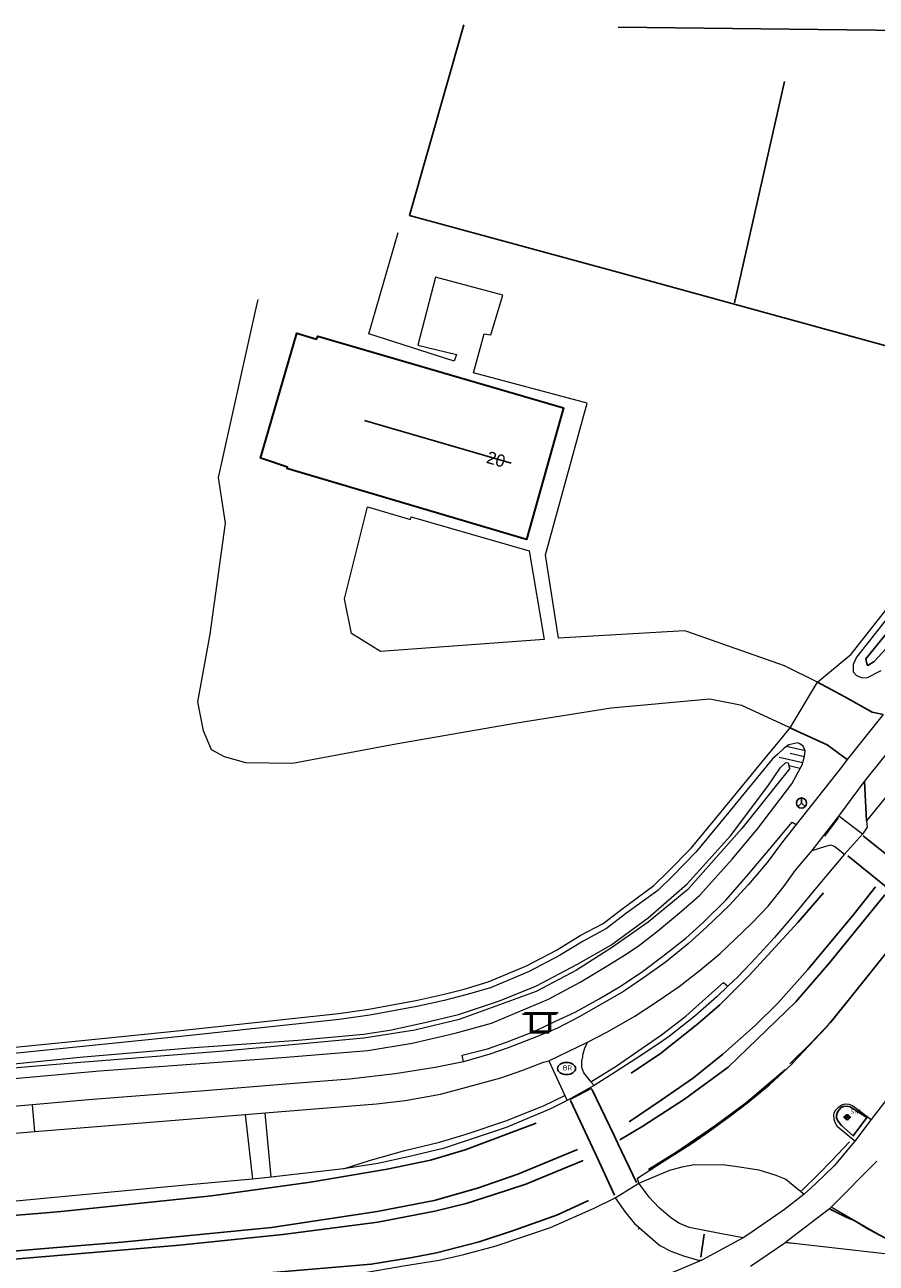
# Model space of a CAD drawing. Header units: metres. Extents: x 169249 to 194689, y 406250 to 412203.
# Tile 283 of 442: x 187191 to 187260, y 410634 to 410734. Entities that reach past the tile are written whole.
import ezdxf
from ezdxf.enums import TextEntityAlignment as Align

# ---------------------------------------------------------------- set-up
doc = ezdxf.new("R2010")
doc.units = ezdxf.units.M
doc.layers.get('0').update_dxf_attribs({"linetype": 'CONTINUOUS'})
for name, color, linetype in [('BGT_NLCS_N264$0$B-WE-IE-TERREINAFSCHEIDING_KUNSTMATIG_HEKWERK_RASTER-G', 252, 'CONTINUOUS'), ('BGT_NLCS_N264$0$B-WE-KG-KADASTRAAL_NOK-G', 252, 'CONTINUOUS'), ('BGT_NLCS_N264$0$B-WE-KL-WATER_BRANDLEIDING_PUT-S', 252, 'CONTINUOUS'), ('BGT_NLCS_N264$0$B-WE-OG-TOPOGRAFIE_WATER_SLOOT-GV', 252, 'CONTINUOUS'), ('BGT_NLCS_N264$0$B-WE-OG-TOPOGRAFIE_WEG_INRIT-GV', 252, 'CONTINUOUS'), ('BGT_NLCS_N264$0$B-WE-OG-TOPOGRAFIE_WEG_RIJWEG-G', 252, 'CONTINUOUS'), ('BGT_NLCS_N264$0$B-WE-OG-TOPOGRAFIE_WEG_VERKEERSEILAND-GV', 252, 'CONTINUOUS'), ('BGT_NLCS_N264$0$B-WE-VW-MARKERING-G', 252, 'CONTINUOUS'), ('BGT_NLCS_N264$0$Label_Nummeraanduidingreeks', 252, 'CONTINUOUS'), ('BGT_NLCS_N264$0$Taludsymbool_Oever', 252, 'CONTINUOUS')]:
    doc.layers.add(name, color=color, linetype=linetype)
for name, color, linetype, lineweight in [('BGT_NLCS_N264$0$B-WE-OG-TOPOGRAFIE_BEBOUWING-G', 252, 'CONTINUOUS', 35), ('BGT_NLCS_N264$0$B-WE-OG-TOPOGRAFIE_TERREIN_AGRARISCH-GV', 252, 'CONTINUOUS', 18), ('BGT_NLCS_N264$0$B-WE-OG-TOPOGRAFIE_TERREIN_GROEN-GV', 252, 'CONTINUOUS', 18), ('BGT_NLCS_N264$0$B-WE-OG-TOPOGRAFIE_TERREIN_ONBEGROEID-GV', 252, 'CONTINUOUS', 18), ('BGT_NLCS_N264$0$B-WE-OG-TOPOGRAFIE_WATER-GV', 252, 'CONTINUOUS', 18), ('BGT_NLCS_N264$0$B-WE-OG-TOPOGRAFIE_WEG_BERM-GV', 252, 'CONTINUOUS', 18), ('BGT_NLCS_N264$0$B-WE-OG-TOPOGRAFIE_WEG_RIJWEG-GV', 252, 'CONTINUOUS', 18), ('BGT_NLCS_N264$0$B-WE-OG-TOPOGRAFIE_WEG_RIJWIELPAD-G', 252, 'CONTINUOUS', 18), ('BGT_NLCS_N264$0$B-WE-OG-TOPOGRAFIE_WEG_RIJWIELPAD-GV', 252, 'CONTINUOUS', 18), ('BGT_NLCS_N264$0$B-WE-OG-TOPOGRAFIE_WEG_VERHARD-G', 252, 'CONTINUOUS', 18), ('BGT_NLCS_N264$0$B-WE-VW-BEWEGWIJZERING_DRAAGCONSTRUCTIE-S', 252, 'CONTINUOUS', 25), ('BGT_NLCS_N264$0$B-WE-VW-VERKEERSTEKEN_BORD-S', 252, 'CONTINUOUS', 25), ('X-XX-AL-REFERENTIE-G', 7, 'CONTINUOUS', 18)]:
    doc.layers.add(name, color=color, linetype=linetype, lineweight=lineweight)
doc.styles.add('BGT_NLCS_N264$0$NLCS-ISO', font='NLCS-ISO.ttf')
doc.styles.add('BGT_NLCS_N264$0$STANDARD', font='txt')

# ---------------------------------------------------------------- blocks, each defined once
blk = doc.blocks.new('BGT_NLCS_N264$0$SVW-VERKEERSTEKEN_BORD_ANWB-SO')
blk.add_line((-1.375, 0), (1.375, 0))
at = {"flags": 128}
blk.add_lwpolyline([(-0.75, 0), (-0.75, -1.5), (0.75, -1.5), (0.75, 0)], close=True, dxfattribs=at)
blk = doc.blocks.new('BGT_NLCS_N264$0$SIE-WEG_WEGWIJZER-SO')
for q in [(-0.29, -0.29), (0, 0.41), (0.29, -0.29)]:
    blk.add_line((0, 0), q)
blk.add_circle((0, 0), 0.413)
blk = doc.blocks.new('BGT_NLCS_N264$0$SIE-WEG_STRAATNAAMBORD_PAAL-SO')
blk.add_line((-0.3, 0), (0.3, 0))
for radius in [0.2, 0.0745]:
    blk.add_circle((0, 0), radius)
at = {"style": 'BGT_NLCS_N264$0$NLCS-ISO'}
blk.add_attdef('STRAATNAAMBORD', (0.28, 0.29), '', height=0.35, dxfattribs=at)
blk = doc.blocks.new('BGT_NLCS_N264$0$SIE-WEG_STRAATPOT_BRANDKRAAN-SO')
blk.add_ellipse((0, 0), major_axis=(-0.729, 0), ratio=0.685994)
at = {"style": 'BGT_NLCS_N264$0$NLCS-ISO'}
blk.add_text('BR', height=0.4, dxfattribs=at).set_placement((-0.3, -0.15))
blk = doc.blocks.new('BGT_NLCS_N264$0$BGT_NLCS_N264_ACAD_1_FMEBLOCK13')
at = {"layer": 'BGT_NLCS_N264$0$Taludsymbool_Oever', "color": 7, "lineweight": 18}
for p, q in [((0.86, -0.44, 11.13), (-1.05, 0.01, 11.13)), ((1.05, 0.54, 11.13), (-0.46, 0.9, 11.13)), ((1.01, 0.04, 11.13), (-0.16, 0.32, 11.13)), ((0.65, -0.9, 11.13), (-0.27, -0.68, 11.13))]:
    blk.add_line(p, q, dxfattribs=at)
blk = doc.blocks.new('BGT_NLCS_N264')
at = {"layer": 'BGT_NLCS_N264$0$B-WE-IE-TERREINAFSCHEIDING_KUNSTMATIG_HEKWERK_RASTER-G'}
blk.add_line((187248.75, 410711.86, 11.15), (187252.8, 410729.84, 11.01), dxfattribs=at)
for points in [[(187271.01, 410705.63, 10.93), (187239.26, 410714.35, 11.26), (187222.35, 410718.95, 11.4), (187226.76, 410734.45, 11.49)], [(187239.3, 410734.25, 11.27), (187264.83, 410733.95, 10.93), (187270.58, 410733.83, 10.9), (187296.82, 410733.29, 10.78)]]:
    blk.add_polyline3d(points, dxfattribs=at)
at = {"layer": 'BGT_NLCS_N264$0$B-WE-KG-KADASTRAAL_NOK-G'}
blk.add_line((187218.7, 410702.3, 19.01), (187230.6, 410698.84, 19.06), dxfattribs=at)
at = {"layer": 'BGT_NLCS_N264$0$B-WE-OG-TOPOGRAFIE_BEBOUWING-G'}
blk.add_polyline3d([(187212.43, 410698.5, 14.33), (187212.43, 410698.52, 14.33), (187210.44, 410699.19, 13.33), (187210.24, 410699.26, 13.23), (187213.19, 410709.41, 13.25), (187214.78, 410708.92, 14.01), (187214.89, 410709.15, 14.01), (187234.85, 410703.34, 13.9), (187231.85, 410692.64, 14.33), (187212.39, 410698.41, 14.34), (187212.43, 410698.5, 14.33)], dxfattribs=at)
at = {"layer": 'BGT_NLCS_N264$0$B-WE-OG-TOPOGRAFIE_TERREIN_AGRARISCH-GV'}
for points in [[(187197.89, 410652.18, 11.12), (187203.73, 410652.77, 11.16), (187216.57, 410654.15, 11.27), (187219.04, 410654.51, 11.31), (187222.85, 410655.21, 11.31), (187225.06, 410655.7, 11.31), (187226.79, 410656.13, 11.32), (187228.74, 410656.72, 11.32), (187231.86, 410658.01, 11.15), (187234.29, 410659.3, 11.16), (187236.21, 410660.47, 11.14), (187238.07, 410661.47, 11.13), (187239.58, 410662.63, 11.1), (187242.2, 410664.53, 11.1), (187243.37, 410665.7, 11.09), (187245.23, 410667.58, 11.07), (187247.65, 410670.53, 11.11), (187251.47, 410675.17, 11.14), (187252.17, 410676.01, 11.17)], [(187121.67, 410645.56, 10.91), (187129.41, 410646.16, 10.91), (187157.86, 410648.74, 10.95), (187182.46, 410650.62, 10.99), (187197.89, 410652.18, 11.12)]]:
    blk.add_polyline3d(points, dxfattribs=at)
at = {"layer": 'BGT_NLCS_N264$0$B-WE-OG-TOPOGRAFIE_TERREIN_GROEN-GV'}
for p, q in [((187256.47, 410638.28, 11.53), (187252.92, 410635.58, 11.54)), ((187256.6, 410638.41, 11.53), (187256.47, 410638.28, 11.53)), ((187258.41, 410637.36, 5.8), (187256.6, 410638.41, 11.53)), ((187258.52, 410637.3, 5.45), (187258.41, 410637.36, 5.8)), ((187260.2, 410636.32, 0.13), (187258.52, 410637.3, 5.45)), ((187252.92, 410635.58, 11.54), (187253.8, 410635.46, 9.65))]:
    blk.add_line(p, q, dxfattribs=at)
at = {"layer": 'BGT_NLCS_N264$0$B-WE-OG-TOPOGRAFIE_TERREIN_ONBEGROEID-GV', "linetype": 'Continuous'}
for p, q in [((187253.27, 410677.34, 11.22), (187255.49, 410681.05, 11.15)), ((187252.17, 410676.01, 11.17), (187253.27, 410677.34, 11.22))]:
    blk.add_line(p, q, dxfattribs=at)
blk.add_polyline3d([(187255.49, 410681.05, 11.15), (187258.21, 410683.34, 11.09), (187271.41, 410700.07, 10.91), (187274.49, 410704.34, 10.94)], dxfattribs=at)
at = {"layer": 'BGT_NLCS_N264$0$B-WE-OG-TOPOGRAFIE_WATER-GV'}
for points in [[(187258.65, 410681.59, 11.09), (187259.1, 410681.4, 11.09), (187259.54, 410681.44, 11.09), (187260.66, 410682, 11.09)], [(187271.8, 410699.77, 10.91), (187258.64, 410683.08, 11.09), (187258.39, 410682.5, 11.09), (187258.37, 410681.9, 11.09), (187258.65, 410681.59, 11.09)], [(187177.85, 410647.77, 11.04), (187197.16, 410649.49, 11.08), (187212.01, 410650.56, 11.03), (187218.96, 410651.14, 11.03), (187222.56, 410651.75, 11.02), (187226.06, 410652.56, 11.03), (187229, 410653.37, 11.05), (187233.64, 410655.3, 11.04), (187236.21, 410656.7, 11.03), (187238.46, 410658.05, 11.03), (187239.81, 410658.89, 11.04), (187240.91, 410659.62, 11.04), (187242.49, 410660.84, 11.03), (187244.45, 410662.45, 11.03), (187245.93, 410663.75, 11.02), (187248.55, 410666.67, 11.01), (187250.64, 410669.18, 11.03), (187253.4, 410672.79, 11.06), (187254.23, 410674.35, 11.08), (187254.44, 410675.02, 11.13), (187254.47, 410675.49, 11.15), (187254.31, 410675.86, 11.15), (187254.06, 410676.04, 11.15), (187253.9, 410676.12, 11.15), (187253.16, 410675.98, 11.17), (187252.77, 410675.71, 11.17), (187252.25, 410675.21, 11.15), (187251.84, 410674.83, 11.14), (187248.04, 410670.21, 11.11), (187245.6, 410667.24, 11.07), (187243.72, 410665.34, 11.09), (187242.52, 410664.15, 11.1), (187239.88, 410662.23, 11.1), (187238.34, 410661.05, 11.13), (187236.45, 410660.03, 11.14), (187234.53, 410658.86, 11.16), (187232.07, 410657.56, 11.15), (187228.91, 410656.24, 11.32), (187226.92, 410655.65, 11.32), (187225.17, 410655.21, 11.31), (187222.95, 410654.72, 11.31), (187219.12, 410654.01, 11.31), (187216.64, 410653.65, 11.27), (187203.78, 410652.27, 11.16), (187182.5, 410650.12, 10.99)], [(187188.3, 410649.86, 10.2), (187195.87, 410650.62, 10.19), (187204.49, 410651.36, 10.17), (187213.31, 410651.97, 10.22), (187218.6, 410652.47, 10.23), (187220.75, 410652.78, 10.25), (187223.59, 410653.42, 10.24), (187226.33, 410654.06, 10.24), (187229.66, 410655.17, 10.24), (187232.67, 410656.39, 10.24), (187235.94, 410658.13, 10.23), (187238.7, 410659.71, 10.2), (187241.72, 410661.92, 10.2), (187244.89, 410664.69, 10.22), (187248.41, 410668.58, 10.25), (187251.46, 410672.62, 10.28), (187252.48, 410674.12, 10.3), (187252.91, 410674.54, 10.3), (187253.1, 410674.51, 10.3), (187253.2, 410674.03, 10.3), (187249.34, 410669.17, 10.28), (187244.95, 410664.22, 10.25), (187241.74, 410661.57, 10.22), (187238.76, 410659.47, 10.21), (187235.92, 410657.67, 10.19), (187232.62, 410655.94, 10.23), (187229.66, 410654.86, 10.25), (187226.37, 410653.67, 10.28), (187222.77, 410652.8, 10.28), (187218.64, 410652.15, 10.3), (187207.27, 410651.08, 10.27), (187194.93, 410650.11, 10.3), (187178.96, 410648.75, 10.2)]]:
    blk.add_polyline3d(points, dxfattribs=at)
at = {"layer": 'BGT_NLCS_N264$0$B-WE-OG-TOPOGRAFIE_WATER_SLOOT-GV'}
blk.add_polyline3d([(187282.1, 410710.6, 10.21), (187292.84, 410724.54, 10.21), (187299.83, 410733.25, 10.21), (187299.96, 410733.44, 10.21), (187299.88, 410733.82, 10.21), (187299.36, 410733.75, 10.21), (187289.39, 410721.27, 10.21), (187283.21, 410713.35, 10.3), (187275.85, 410703.9, 10.3), (187264.05, 410688.64, 10.3), (187259.42, 410682.95, 10.45), (187259.5, 410682.54, 10.45), (187259.56, 410682.42, 10.46), (187260.09, 410682.73, 10.46), (187261.37, 410684.12, 10.46), (187272.7, 410698.9, 10.19), (187282.1, 410710.6, 10.21)], dxfattribs=at)
at = {"layer": 'BGT_NLCS_N264$0$B-WE-OG-TOPOGRAFIE_WEG_BERM-GV'}
blk.add_line((187241.03, 410636.73, 11.63), (187240.93, 410636.64, 11.74), dxfattribs=at)
for points in [[(187226.72, 410650.21, 11.09), (187226.61, 410650.76, 11.06), (187228.68, 410651.29, 11.05), (187230.23, 410651.82, 11.05), (187232.58, 410652.74, 11.04), (187234.16, 410653.5, 11.05), (187235.8, 410654.26, 11.08), (187237.76, 410655.35, 11.08), (187239.39, 410656.3, 11.08), (187241.15, 410657.49, 11.11), (187242.92, 410658.8, 11.1), (187244.78, 410660.26, 11.05), (187246.22, 410661.57, 11.12), (187248.06, 410663.37, 11.11), (187249.87, 410665.45, 11.1), (187251.77, 410667.7, 11.1), (187253.43, 410669.7, 11.11), (187253.76, 410669.5, 11.14)], [(187237.08, 410648.6, 11.23), (187239.14, 410649.88, 11.23), (187240.9, 410651.08, 11.29), (187242.81, 410652.42, 11.26), (187244.8, 410653.93, 11.24), (187246.67, 410655.62, 11.25), (187247.86, 410656.66, 11.25), (187248.2, 410656.36, 11.31)], [(187216.97, 410641.53, 11.33), (187219.17, 410642.24, 11.25), (187221.97, 410643.01, 11.25), (187224.77, 410643.69, 11.23), (187226.95, 410644.34, 11.21), (187230.18, 410645.42, 11.25), (187233.22, 410646.65, 11.21), (187234.95, 410647.48, 11.26)]]:
    blk.add_polyline3d(points, dxfattribs=at)
at = {"layer": 'BGT_NLCS_N264$0$B-WE-OG-TOPOGRAFIE_WEG_INRIT-GV'}
blk.add_line((187259.3, 410672.99, 11.09), (187259.46, 410669.79, 11.27), dxfattribs=at)
for points in [[(187260.82, 410678.44, 11.14), (187259.93, 410678.63, 11.18), (187257.71, 410679.88, 11.15), (187255.49, 410681.05, 11.15)], [(187253.27, 410677.34, 11.22), (187253.83, 410677.09, 11.21), (187256.28, 410675.96, 11.18), (187257.9, 410674.77, 11.14)]]:
    blk.add_polyline3d(points, dxfattribs=at)
at = {"layer": 'BGT_NLCS_N264$0$B-WE-OG-TOPOGRAFIE_WEG_RIJWEG-G'}
blk.add_line((187260.2, 410636.32, 11.47), (187263.93, 410634.32, 11.44), dxfattribs=at)
for points in [[(187256.47, 410638.28, 11.53), (187257.81, 410637.6, 11.51), (187258.41, 410637.36, 11.49)], [(187258.41, 410637.36, 11.49), (187258.42, 410637.36, 11.49), (187258.52, 410637.3, 11.49)], [(187258.52, 410637.3, 11.49), (187259.58, 410636.66, 11.48), (187260.2, 410636.32, 11.47)]]:
    blk.add_polyline3d(points, dxfattribs=at)
at = {"layer": 'BGT_NLCS_N264$0$B-WE-OG-TOPOGRAFIE_WEG_RIJWEG-GV'}
for p, q in [((187265.69, 410677.48, 11.4), (187259.46, 410669.79, 11.27)), ((187259.15, 410668.71, 11.3), (187257.68, 410667.09, 11.37)), ((187256.48, 410653.36, 11.65), (187258.09, 410655.34, 11.66)), ((187237.35, 410648.29, 11.3), (187235.14, 410647.08, 11.28)), ((187211.11, 410640.86, 11.31), (187209.58, 410640.7, 11.35)), ((187216.97, 410641.53, 11.33), (187211.11, 410640.86, 11.31)), ((187239.05, 410639.17, 11.66), (187240.98, 410640.36, 11.65))]:
    blk.add_line(p, q, dxfattribs=at)
for points in [[(187259.46, 410669.79, 11.27), (187259.51, 410669.28, 11.29), (187259.15, 410668.71, 11.3)], [(187257.68, 410667.09, 11.37), (187255.67, 410664.71, 11.31), (187253.46, 410662.03, 11.28), (187252, 410660.33, 11.29), (187250.5, 410658.7, 11.3), (187249.05, 410657.16, 11.31), (187248.2, 410656.36, 11.31)], [(187248.2, 410656.36, 11.31), (187247.34, 410655.54, 11.31), (187245.53, 410653.92, 11.31), (187243.47, 410652.31, 11.32), (187242.64, 410651.73, 11.31), (187240.81, 410650.52, 11.3), (187239.05, 410649.39, 11.3), (187237.35, 410648.29, 11.3)], [(187240.98, 410640.36, 11.65), (187240.85, 410640.76, 11.67), (187242.88, 410642.08, 11.68), (187245.23, 410643.55, 11.68), (187246.43, 410644.41, 11.68), (187248.44, 410645.86, 11.68), (187249.79, 410646.89, 11.66), (187251.58, 410648.34, 11.66), (187253.44, 410650.08, 11.63), (187253.53, 410650.2, 11.64), (187253.85, 410650.55, 11.64), (187256.2, 410653.01, 11.65), (187256.48, 410653.36, 11.65)], [(187235.14, 410647.08, 11.28), (187233.75, 410646.38, 11.25), (187230.19, 410644.9, 11.22), (187227.12, 410643.86, 11.28), (187225.09, 410643.19, 11.25), (187222.23, 410642.5, 11.31), (187219.78, 410641.97, 11.32), (187216.97, 410641.53, 11.33)], [(187258.51, 410643.78, 11.55), (187257.12, 410644.94, 11.63), (187256.93, 410645.3, 11.63), (187256.83, 410645.55, 11.63), (187256.82, 410645.91, 11.63), (187256.85, 410646.07, 11.63), (187256.96, 410646.32, 11.63), (187257.08, 410646.44, 11.63), (187257.19, 410646.54, 11.63), (187257.47, 410646.73, 11.63), (187257.73, 410646.8, 11.63), (187258.02, 410646.77, 11.63), (187258.32, 410646.67, 11.63), (187259.83, 410645.55, 11.55)], [(187240.98, 410640.36, 11.65), (187243.5, 410641.43, 11.66), (187244.5, 410641.7, 11.63), (187245.47, 410641.87, 11.61), (187246.7, 410641.85, 11.62), (187247.75, 410641.87, 11.59), (187248.8, 410641.74, 11.57), (187250.71, 410641.45, 11.59), (187252.11, 410641.01, 11.6), (187252.9, 410640.69, 11.6), (187254.4, 410639.47, 11.62)], [(187209.58, 410640.7, 11.35), (187204.44, 410640.24, 11.37), (187192.38, 410639.1, 11.42), (187184.7, 410638.35, 11.45), (187179.27, 410637.91, 11.48), (187171.7, 410637, 11.45), (187162.85, 410636.13, 11.37), (187156.9, 410635.63, 11.37), (187150.98, 410635.14, 11.37), (187142.23, 410634.3, 11.36), (187142.13, 410634.8, 11.36)], [(187217.4, 410632.68, 11.66), (187218.25, 410633.04, 11.73), (187222.02, 410633.68, 11.77), (187224.76, 410634.1, 11.66), (187226.76, 410634.56, 11.67), (187229.39, 410635.27, 11.69), (187233.8, 410636.77, 11.64), (187237.34, 410638.34, 11.64), (187239.05, 410639.17, 11.66)]]:
    blk.add_polyline3d(points, dxfattribs=at)
at = {"layer": 'BGT_NLCS_N264$0$B-WE-OG-TOPOGRAFIE_WEG_RIJWIELPAD-G'}
blk.add_line((187252.92, 410635.56, 11.54), (187253.8, 410635.46, 11.53), dxfattribs=at)
blk.add_polyline3d([(187253.8, 410635.46, 11.53), (187263.79, 410634.33, 11.44), (187263.93, 410634.32, 11.44)], dxfattribs=at)
at = {"layer": 'BGT_NLCS_N264$0$B-WE-OG-TOPOGRAFIE_WEG_RIJWIELPAD-GV'}
for p, q in [((187260.82, 410678.44, 11.14), (187257.9, 410674.77, 11.14)), ((187259.3, 410672.99, 11.09), (187262.55, 410677.04, 11.21)), ((187257.22, 410670.18, 11.11), (187259.3, 410672.99, 11.09)), ((187255.04, 410667.38, 11.14), (187257.22, 410670.18, 11.11)), ((187259.15, 410668.71, 11.3), (187257.22, 410670.18, 11.11)), ((187233.65, 410650.3, 11.17), (187236.81, 410651.82, 11.18)), ((187233.65, 410650.3, 11.17), (187234.95, 410647.48, 11.26)), ((187237.35, 410648.29, 11.3), (187237.08, 410648.6, 11.23)), ((187191.91, 410644.55, 11.15), (187191.72, 410646.74, 11.1)), ((187234.95, 410647.48, 11.26), (187235.14, 410647.08, 11.28)), ((187209, 410645.94, 11.15), (187210.63, 410646.07, 11.15)), ((187209, 410645.94, 11.15), (187209.58, 410640.7, 11.35)), ((187211.11, 410640.86, 11.31), (187210.63, 410646.07, 11.15)), ((187259.83, 410645.55, 11.55), (187258.51, 410643.78, 11.55)), ((187256.6, 410638.41, 11.53), (187260.31, 410642.15, 11.57)), ((187249.45, 410635.92, 11.55), (187246.08, 410634.1, 11.56)), ((187250.03, 410633.63, 11.5), (187252.92, 410635.58, 11.54))]:
    blk.add_line(p, q, dxfattribs=at)
for points in [[(187257.9, 410674.77, 11.14), (187257.42, 410674.16, 11.14), (187253.76, 410669.5, 11.14)], [(187253.76, 410669.5, 11.14), (187252.65, 410668.09, 11.14), (187251.39, 410666.41, 11.14), (187249.86, 410664.59, 11.13), (187248.32, 410662.93, 11.14), (187246.46, 410661.15, 11.14), (187245.01, 410659.83, 11.13), (187243.23, 410658.38, 11.12), (187241.44, 410657.1, 11.12), (187239.72, 410655.93, 11.11), (187238.08, 410654.98, 11.11), (187236.13, 410653.87, 11.07), (187234.36, 410652.95, 11.07), (187232.8, 410652.31, 11.07), (187230.36, 410651.35, 11.12), (187228.87, 410650.85, 11.08), (187226.72, 410650.21, 11.09)], [(187255.04, 410667.38, 11.14), (187256.15, 410667.74, 11.21), (187256.57, 410667.84, 11.21), (187256.71, 410667.8, 11.21)], [(187256.71, 410667.8, 11.21), (187256.9, 410667.71, 11.21), (187257.68, 410667.09, 11.37)], [(187236.81, 410651.82, 11.18), (187238.43, 410652.66, 11.16), (187240.66, 410653.92, 11.17), (187242.29, 410655, 11.17), (187244.24, 410656.34, 11.16), (187245.99, 410657.7, 11.16), (187247.58, 410659.03, 11.15), (187248.77, 410660.17, 11.17), (187250.16, 410661.48, 11.17), (187251.48, 410662.86, 11.18), (187252.75, 410664.45, 11.19), (187253.7, 410665.78, 11.19), (187255.04, 410667.38, 11.14)], [(187236.35, 410650.27, 11.19), (187236.41, 410650.63, 11.21), (187236.45, 410650.91, 11.21), (187236.59, 410651.33, 11.2), (187236.81, 410651.82, 11.18)], [(187264.1, 410651.82, 11.51), (187263.59, 410651, 11.53), (187261.2, 410647.29, 11.53), (187259.83, 410645.55, 11.55)], [(187226.72, 410650.21, 11.09), (187224.42, 410649.76, 11.1), (187221.19, 410649.24, 11.1), (187217.48, 410648.8, 11.1), (187212.3, 410648.42, 11.1), (187205.71, 410647.86, 11.1), (187196.27, 410647.13, 11.11), (187191.72, 410646.74, 11.1)], [(187210.63, 410646.07, 11.15), (187219.65, 410646.82, 11.16), (187222, 410647.08, 11.17), (187224.87, 410647.6, 11.17), (187226.98, 410648.15, 11.16), (187229.75, 410648.93, 11.19), (187231.54, 410649.55, 11.17), (187233.23, 410650.2, 11.16), (187233.65, 410650.3, 11.17)], [(187237.08, 410648.6, 11.23), (187237.04, 410648.65, 11.22), (187236.51, 410649.33, 11.22), (187236.35, 410649.76, 11.21), (187236.35, 410650.27, 11.19)], [(187191.72, 410646.74, 11.1), (187183.75, 410646.05, 11.08), (187166.86, 410644.81, 11.09), (187160.99, 410644.24, 11.1), (187153.26, 410643.65, 11.08), (187143.23, 410642.79, 11.05), (187133.41, 410641.94, 11.05), (187122.81, 410641.02, 11.03), (187122, 410640.95, 11.03)], [(187191.91, 410644.55, 11.15), (187200.96, 410645.3, 11.14), (187209, 410645.94, 11.15)], [(187123.12, 410638.91, 11.06), (187130.95, 410639.55, 11.08), (187148.73, 410641.01, 11.1), (187164.08, 410642.38, 11.12), (187182.36, 410643.76, 11.16), (187191.91, 410644.55, 11.15)], [(187258.51, 410643.78, 11.55), (187256.85, 410641.78, 11.55), (187255.31, 410640.32, 11.56), (187254.4, 410639.47, 11.62)], [(187249.45, 410635.92, 11.55), (187247.55, 410636.27, 11.56), (187245.07, 410636.76, 11.61), (187244.23, 410637.11, 11.61), (187243.55, 410637.57, 11.62), (187242.6, 410638.39, 11.63), (187241.8, 410639.22, 11.67), (187240.98, 410640.36, 11.65)], [(187239.05, 410639.17, 11.66), (187239.9, 410637.98, 11.63), (187240.61, 410637.09, 11.63), (187241.03, 410636.73, 11.63)], [(187254.4, 410639.47, 11.62), (187252.81, 410638.23, 11.58), (187249.91, 410636.22, 11.54), (187249.45, 410635.92, 11.55)], [(187241.03, 410636.73, 11.63), (187241.68, 410636.16, 11.61), (187242.69, 410635.3, 11.6), (187243.58, 410634.84, 11.59), (187244.61, 410634.47, 11.55), (187245.71, 410634.14, 11.55), (187246.08, 410634.1, 11.56)], [(187246.08, 410634.1, 11.56), (187243.99, 410633.22, 11.54), (187242.14, 410632.5, 11.51), (187240.52, 410631.94, 11.48), (187238, 410631.22, 11.46), (187237.13, 410631.02, 11.58), (187235.88, 410630.8, 11.59), (187234.43, 410630.51, 11.57), (187232.45, 410630.23, 11.57), (187230.45, 410630.06, 11.55), (187226.83, 410629.74, 11.54), (187216.44, 410628.97, 11.53)]]:
    blk.add_polyline3d(points, dxfattribs=at)
at = {"layer": 'BGT_NLCS_N264$0$B-WE-OG-TOPOGRAFIE_WEG_VERHARD-G'}
for points in [[(187255.49, 410681.05, 11.15), (187252.81, 410682.38, 11.31), (187244.86, 410685.18, 11.3), (187244.68, 410685.22, 11.3), (187234.44, 410684.64, 11.31), (187233.4, 410691.4, 11.49), (187236.78, 410703.73, 11.48), (187227.55, 410706.19, 11.57), (187228.42, 410709.36, 11.52), (187228.95, 410709.26, 11.53), (187229.92, 410712.5, 11.54), (187224.45, 410713.95, 11.54), (187223.01, 410708.44, 11.53), (187226.15, 410707.66, 11.53), (187225.97, 410707.14, 11.53), (187219.05, 410709.35, 11.53), (187221.42, 410717.58, 11.56)], [(187253.27, 410677.34, 11.22), (187249.33, 410679.16, 11.27), (187246.75, 410679.68, 11.12), (187238.72, 410678.95, 11.15), (187231.05, 410677.74, 11.15), (187221.23, 410676.02, 11.18), (187212.84, 410674.46, 11.22), (187209.06, 410674.51, 11.21), (187207.32, 410674.98, 11.23), (187206.27, 410675.55, 11.22), (187205.6, 410677.1, 11.22), (187205.15, 410679.45, 11.22), (187206.16, 410684.96, 11.21), (187207.41, 410693.97, 11.23), (187206.83, 410697.68, 11.27), (187209.81, 410711.08, 11.42), (187210.05, 410712.14, 11.44)], [(187233.29, 410684.52, 11.35), (187219.99, 410683.54, 11.4), (187217.62, 410685, 11.4), (187217.06, 410687.84, 11.37), (187218.92, 410695.3, 11.46), (187222.42, 410694.28, 11.49), (187222.48, 410694.48, 11.49), (187232.06, 410691.72, 11.5), (187233.29, 410684.52, 11.35)]]:
    blk.add_polyline3d(points, dxfattribs=at)
at = {"layer": 'BGT_NLCS_N264$0$B-WE-OG-TOPOGRAFIE_WEG_VERKEERSEILAND-GV'}
blk.add_polyline3d([(187257.9, 410646.61, 11.77), (187257.59, 410646.58, 11.77), (187257.41, 410646.51, 11.77), (187257.21, 410646.3, 11.77), (187257.1, 410646.12, 11.77), (187257.03, 410645.85, 11.77), (187257.04, 410645.66, 11.77), (187257.14, 410645.42, 11.77), (187257.43, 410645.04, 11.77), (187258.39, 410644.2, 11.75), (187259.49, 410645.69, 11.71), (187258.15, 410646.57, 11.74), (187257.9, 410646.61, 11.77)], dxfattribs=at)
at = {"layer": 'BGT_NLCS_N264$0$B-WE-VW-MARKERING-G', "linetype": 'Continuous'}
for p, q in [((187256.04, 410668.56, 11.17), (187257.15, 410670.03, 11.17)), ((187237.12, 410648.07, 11.27), (187235.36, 410647.17, 11.28)), ((187246.28, 410636.22, 11.59), (187246.02, 410634.35, 11.58))]:
    blk.add_line(p, q, dxfattribs=at)
at = {"layer": 'BGT_NLCS_N264$0$B-WE-VW-MARKERING-G'}
for points in [[(187259.2, 410668.57, 11.31), (187262.21, 410666.16, 11.46), (187265.24, 410663.73, 11.6)], [(187264.04, 410662.03, 11.6), (187260.93, 410664.54, 11.42), (187257.95, 410666.94, 11.25)], [(187240.78, 410640.42, 11.66), (187239.27, 410643.59, 11.54), (187238.96, 410644.23, 11.51), (187237.16, 410648, 11.31)], [(187235.42, 410647.07, 11.29), (187237.22, 410643.25, 11.52), (187237.45, 410642.76, 11.55), (187238.99, 410639.38, 11.68)]]:
    blk.add_polyline3d(points, dxfattribs=at)
at = {"layer": 'BGT_NLCS_N264$0$B-WE-VW-MARKERING-G', "linetype": 'Continuous'}
for points in [[(187260.96, 410663.78, 11.56), (187256.45, 410658.27, 11.5), (187253.73, 410655.1, 11.54), (187248.22, 410649.79, 11.54), (187244.68, 410647.2, 11.52), (187241.3, 410645, 11.51), (187239.43, 410643.89, 11.55)], [(187240.18, 410645.35, 11.43), (187242.78, 410647.1, 11.43), (187245.4, 410648.93, 11.48), (187247.8, 410650.85, 11.43), (187250.43, 410653.18, 11.5), (187252.3, 410655.02, 11.45), (187254.71, 410657.73, 11.46), (187258.45, 410662.23, 11.46), (187260.19, 410664.44, 11.5)], [(187240.36, 410649.31, 11.31), (187242.73, 410650.91, 11.34), (187245.77, 410653.32, 11.31), (187247.54, 410654.86, 11.33), (187249.94, 410657.22, 11.27), (187253.89, 410661.53, 11.34), (187255.96, 410663.94, 11.34)], [(187263.34, 410661.91, 11.59), (187260.26, 410658.04, 11.62), (187258.09, 410655.34, 11.66)], [(187258.09, 410655.34, 11.66), (187256.54, 410653.42, 11.66), (187256.48, 410653.36, 11.66)], [(187256.48, 410653.36, 11.66), (187254.98, 410651.77, 11.64), (187253.25, 410650.06, 11.66)], [(187252.89, 410649.59, 11.66), (187249.68, 410646.88, 11.67), (187247.19, 410645.06, 11.63), (187244.03, 410642.88, 11.64), (187241.75, 410641.47, 11.66)], [(186959.63, 410618.64, 11.41), (186983.63, 410620.6, 11.32), (186993.25, 410621.42, 11.32), (187007.48, 410622.62, 11.32), (187037.6, 410625.04, 11.32), (187061.66, 410627.02, 11.44), (187091.58, 410629.46, 11.36), (187092.84, 410629.56, 11.36), (187092.87, 410629.56, 11.36), (187118.47, 410631.67, 11.36), (187139.77, 410633.53, 11.37), (187163.92, 410635.54, 11.42), (187163.83, 410635.52, 11.44), (187182.08, 410637.1, 11.52), (187192.48, 410637.94, 11.49), (187194.05, 410638.06, 11.49), (187206.25, 410639.34, 11.42), (187214.3, 410640.46, 11.36), (187220.54, 410641.51, 11.39), (187224.05, 410642.24, 11.32), (187226.87, 410643.08, 11.27), (187232.64, 410645.25, 11.29)], [(187258.08, 410643.73, 11.64), (187256.61, 410642.19, 11.61), (187255.57, 410641.11, 11.61), (187254.19, 410639.73, 11.64)], [(187235.99, 410643.09, 11.5), (187231.13, 410641.11, 11.48), (187227.87, 410639.97, 11.46), (187224.35, 410638.97, 11.55), (187219.71, 410638.06, 11.46), (187211.13, 410636.77, 11.57), (187198.99, 410635.57, 11.55), (187192.73, 410635.05, 11.53), (187192.73, 410635.05, 11.53), (187184.03, 410634.33, 11.5), (187157.42, 410632.1, 11.57), (187129.92, 410629.76, 11.46), (187111.75, 410628.24, 11.43), (187093.3, 410626.65, 11.41), (187093.11, 410626.63, 11.41), (187069.04, 410624.71, 11.43), (187045.08, 410622.74, 11.46), (187020.99, 410620.71, 11.38), (187000.43, 410619.01, 11.41), (186993.49, 410618.43, 11.43), (186973.23, 410616.76, 11.5)], [(186971.7, 410616.02, 11.47), (186988.47, 410617.41, 11.47), (186993.54, 410617.82, 11.47), (187012.23, 410619.37, 11.47), (187036.27, 410621.33, 11.38), (187060.03, 410623.25, 11.42), (187084.35, 410625.26, 11.43), (187093.17, 410625.98, 11.44), (187105.13, 410626.97, 11.45), (187123.37, 410628.51, 11.43), (187142.89, 410630.16, 11.53), (187159.71, 410631.58, 11.55), (187171.98, 410632.67, 11.61), (187183.84, 410633.65, 11.53), (187192.79, 410634.41, 11.55), (187192.81, 410634.41, 11.55), (187203.66, 410635.33, 11.57), (187212.05, 410636.21, 11.57), (187219.78, 410637.21, 11.57), (187224.4, 410638.08, 11.57), (187226.95, 410638.72, 11.6), (187229.15, 410639.42, 11.65), (187231.8, 410640.28, 11.6), (187236.46, 410642.22, 11.53)], [(187236.87, 410638.96, 11.62), (187234.37, 410637.8, 11.69), (187230.8, 410636.51, 11.69), (187228.01, 410635.61, 11.68), (187224.54, 410634.71, 11.73), (187222.55, 410634.32, 11.74), (187219.24, 410633.8, 11.71), (187207.11, 410632.75, 11.69), (187193.06, 410631.54, 11.65), (187193.04, 410631.54, 11.65), (187182.92, 410630.67, 11.62), (187158.74, 410628.58, 11.52), (187137.88, 410626.82, 11.39)]]:
    blk.add_polyline3d(points, dxfattribs=at)
at = {"layer": 'BGT_NLCS_N264$0$B-WE-KL-WATER_BRANDLEIDING_PUT-S', "color": 7, "linetype": 'Continuous'}
blk.add_blockref('BGT_NLCS_N264$0$SIE-WEG_STRAATPOT_BRANDKRAAN-SO', (187235.1, 410649.68, 11.17), dxfattribs=at)
at = {"layer": 'BGT_NLCS_N264$0$B-WE-VW-BEWEGWIJZERING_DRAAGCONSTRUCTIE-S', "color": 7}
blk.add_blockref('BGT_NLCS_N264$0$SIE-WEG_WEGWIJZER-SO', (187254.18, 410671.24, 11.01), dxfattribs=at)
at = {"layer": 'BGT_NLCS_N264$0$B-WE-VW-VERKEERSTEKEN_BORD-S', "color": 7}
for p in [(187232.91, 410654.08, 11.01), (187233.05, 410654.21, 11)]:
    blk.add_blockref('BGT_NLCS_N264$0$SVW-VERKEERSTEKEN_BORD_ANWB-SO', p, dxfattribs=at)
blk.add_blockref('BGT_NLCS_N264$0$SIE-WEG_STRAATNAAMBORD_PAAL-SO', (187257.89, 410645.72, 11.71), dxfattribs=at).add_auto_attribs({'STRAATNAAMBORD': 'SN1'})
at = {"layer": 'BGT_NLCS_N264$0$Taludsymbool_Oever', "color": 7, "lineweight": 18}
blk.add_blockref('BGT_NLCS_N264$0$BGT_NLCS_N264_ACAD_1_FMEBLOCK13', (187253.42, 410674.94), dxfattribs=at)
at = {"layer": 'BGT_NLCS_N264$0$Label_Nummeraanduidingreeks', "color": 7, "lineweight": 18, "style": 'BGT_NLCS_N264$0$STANDARD'}
blk.add_text('20', height=1, rotation=-16.2, dxfattribs=at).set_placement((187229.37, 410699.16), align=Align.MIDDLE)

msp = doc.modelspace()

# ---------------------------------------------------------------- block references
at = {"layer": 'X-XX-AL-REFERENTIE-G'}
msp.add_blockref('BGT_NLCS_N264', (0, 0), dxfattribs=at)

doc.saveas('drawing.dxf')
